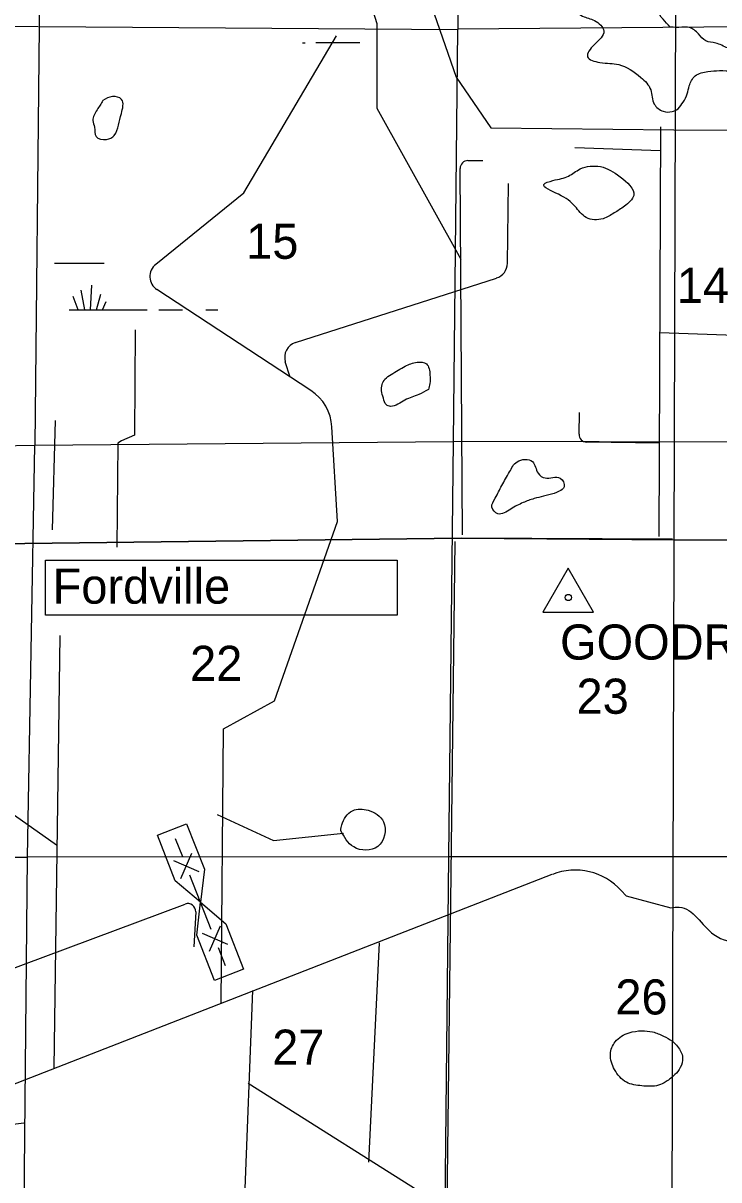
# Model space of a CAD drawing. Extents: x 408847 to 817539, y 923858 to 1151780.
# Drawn here: x 526152 to 535062, y 1084288 to 1099109 of the extents above; entities that cross this region are included whole.
import ezdxf

# ---------------------------------------------------------------- set-up
doc = ezdxf.new("R2010")
doc.units = 0
for name, color, linetype in [('County Route Divided Highway Outline and Fill', 7, 'Continuous'), ('County Routes Highway Center Lines', 7, 'Continuous'), ('Lakes and Ponds', 7, 'Continuous'), ('Level 12', 7, 'Continuous'), ('Level 39', 7, 'Continuous'), ('Level 43', 7, 'Continuous'), ('Level 47', 7, 'Continuous'), ('Local Roads Paved', 7, 'Continuous'), ('Local Roads Related Cells', 7, 'Continuous'), ('Masks for Road Features', 7, 'Continuous'), ('Narrow River Creek and Branch and Slough', 7, 'Continuous'), ('Quad Borders', 7, 'Continuous'), ('Section Lines', 7, 'Continuous'), ('Swamps', 7, 'Continuous'), ('Triangulation Station', 7, 'Continuous')]:
    doc.layers.add(name, color=color, linetype=linetype)

msp = doc.modelspace()

# ---------------------------------------------------------------- linework, layer by layer
at = {"layer": 'County Route Divided Highway Outline and Fill'}
for p, q in [((531764, 1092509), (520979, 1092379)), ((534469, 1092495), (531764, 1092509))]:
    msp.add_line(p, q, dxfattribs=at)
at = {"layer": 'County Routes Highway Center Lines'}
for p, q in [((520979, 1092379), (531764, 1092509)), ((531764, 1092509), (534492, 1092489)), ((534492, 1092489), (550075, 1092446))]:
    msp.add_line(p, q, dxfattribs=at)
at = {"layer": 'Lakes and Ponds'}
msp.add_line((534439, 1099058), (534439, 1099058), dxfattribs=at)
for points in [[(534439, 1099058), (534267, 1099270), (534185, 1099418), (534015, 1099574), (533753, 1099662), (533531, 1099690), (533181, 1099752), (532957, 1099846), (532785, 1099728), (532999, 1099550), (533155, 1099496), (533190, 1099338), (533317, 1099198), (533469, 1099142), (533589, 1099008), (533465, 1098832), (533381, 1098678), (533537, 1098606), (533779, 1098578), (534063, 1098414), (534189, 1098254), (534235, 1098072), (534349, 1097980), (534463, 1097976), (534540, 1098010)], [(534540, 1098010), (534605, 1098098), (534657, 1098204), (534683, 1098304), (534760, 1098433), (534922, 1098487), (535070, 1098500), (535239, 1098495), (535439, 1098479), (535571, 1098470), (535609, 1098526), (535582, 1098604), (535496, 1098654), (535388, 1098699), (535280, 1098737), (535216, 1098777), (535177, 1098791), (535021, 1098854), (534895, 1098882), (534801, 1098972), (534682, 1099053), (534586, 1099055), (534439, 1099058)], [(527172, 1098116), (527298, 1098168), (527412, 1098132), (527410, 1097950), (527374, 1097802), (527320, 1097670), (527220, 1097618), (527086, 1097656), (527066, 1097776), (527044, 1097862), (527100, 1097998), (527172, 1098116)], [(533723, 1096677), (533853, 1096763), (533971, 1096902), (533797, 1097140), (533545, 1097270), (533285, 1097240), (533137, 1097150), (532937, 1097092), (532821, 1097042), (533007, 1096916), (533221, 1096759), (533363, 1096619), (533579, 1096603), (533723, 1096677)], [(531342, 1094413), (531360, 1094491), (531362, 1094599), (531316, 1094743), (531198, 1094763), (531046, 1094713), (530866, 1094607), (530786, 1094547), (530742, 1094399), (530766, 1094303), (530804, 1094217), (530856, 1094199), (531042, 1094279), (531218, 1094349), (531342, 1094413)], [(532816, 1093047), (532886, 1093065), (533016, 1093111), (533080, 1093169), (533030, 1093279), (532836, 1093281), (532748, 1093341), (532674, 1093491), (532478, 1093489), (532382, 1093359), (532282, 1093185), (532198, 1093023), (532156, 1092905), (532230, 1092823), (532396, 1092883), (532556, 1092965), (532696, 1093017), (532816, 1093047)], [(530219, 1088766), (530387, 1088553), (530693, 1088559), (530767, 1088875), (530572, 1089024), (530371, 1089018), (530233, 1088836), (530219, 1088766)], [(534468, 1086066), (534354, 1086130), (534213, 1086184), (534075, 1086198), (533913, 1086172), (533735, 1086058), (533673, 1085898), (533727, 1085700), (533877, 1085539), (534075, 1085493), (534287, 1085501), (534386, 1085547), (534498, 1085636), (534568, 1085726), (534598, 1085854), (534534, 1085996), (534468, 1086066)]]:
    msp.add_spline(points, degree=3, dxfattribs=at)
at = {"layer": 'Level 12'}
for p, q in [((526551, 1085718), (526625, 1091262)), ((533812, 1087995), (533873, 1087928)), ((530712, 1087323), (530574, 1084516)), ((529088, 1086713), (528822, 1079796)), ((529036, 1085528), (531581, 1083920))]:
    msp.add_line(p, q, dxfattribs=at)
at = {"layer": 'Local Roads Paved'}
for p, q in [((534299, 1092532), (534317, 1097780)), ((534316, 1097474), (533218, 1097510)), ((531849, 1097347), (532041, 1097347)), ((531781, 1092552), (531749, 1097247)), ((534308, 1095146), (536967, 1095053)), ((533271, 1093843), (533276, 1094118)), ((526527, 1092615), (526567, 1094019)), ((534304, 1093725), (533370, 1093741)), ((525832, 1086928), (528227, 1087822)), ((528362, 1087723), (528337, 1087275)), ((525773, 1084971), (526161, 1085017))]:
    msp.add_line(p, q, dxfattribs=at)
for points in [[(527002, 1110216), (527022, 1109296), (527288, 1108600), (527615, 1108211), (527677, 1108027), (527697, 1104467), (527902, 1104057), (529579, 1101663), (530274, 1100415), (530683, 1099106), (530683, 1098021), (531757, 1096084)], [(527588, 1095179), (527578, 1093828), (527414, 1093756), (527363, 1093726), (527353, 1092396)]]:
    msp.add_lwpolyline(points, dxfattribs=at)
for centre, start, end in [((531849, 1097247), 90, 180.3871), ((533371, 1093841), 179.1137, 269.0035), ((528262, 1087728), 356.9123, 110.4734)]:
    msp.add_arc(centre, 100, start, end, dxfattribs=at)
at = {"layer": 'Local Roads Related Cells'}
for p, q in [((527872, 1088703), (528245, 1088849)), ((528245, 1088849), (528473, 1088267)), ((528101, 1088121), (527872, 1088703)), ((528196, 1088427), (528104, 1088659)), ((528171, 1088148), (528312, 1088472)), ((528079, 1088381), (528403, 1088240)), ((528561, 1087496), (528287, 1088194)), ((528473, 1088267), (528424, 1087845)), ((528424, 1087845), (528101, 1088121)), ((528375, 1087423), (528424, 1087845)), ((528424, 1087845), (528748, 1087569)), ((528748, 1087569), (528976, 1086988)), ((528604, 1086841), (528375, 1087423)), ((528445, 1087450), (528769, 1087309)), ((528539, 1087219), (528680, 1087543)), ((528744, 1087031), (528653, 1087263)), ((528976, 1086988), (528604, 1086841))]:
    msp.add_line(p, q, dxfattribs=at)
at = {"layer": 'Masks for Road Features'}
msp.add_lwpolyline([(526437, 1092226), (530943, 1092226), (530943, 1091523), (526437, 1091523)], close=True, dxfattribs=at)
at = {"layer": 'Narrow River Creek and Branch and Slough'}
for p, q in [((531414, 1099226), (531696, 1098416)), ((528978, 1096933), (530164, 1098944)), ((531696, 1098416), (532141, 1097768)), ((532141, 1097768), (534485, 1097740)), ((532354, 1096031), (532367, 1097055)), ((527850, 1096019), (528978, 1096933)), ((529837, 1094402), (527866, 1095696)), ((529640, 1095017), (532215, 1095843)), ((529570, 1094573), (529510, 1094768)), ((530176, 1092723), (530107, 1093935)), ((529370, 1090426), (530176, 1092723)), ((531681, 1092466), (531487, 1076368)), ((528720, 1090068), (529370, 1090426)), ((528687, 1086556), (528720, 1090068)), ((526579, 1088578), (524807, 1089819)), ((528638, 1088970), (529357, 1088638)), ((529357, 1088638), (530253, 1088732)), ((524947, 1085093), (532929, 1088203)), ((533873, 1087928), (534446, 1087774))]:
    msp.add_line(p, q, dxfattribs=at)
msp.add_lwpolyline([(534485, 1097740), (535960, 1097736), (536489, 1096885), (536776, 1096125)], dxfattribs=at)
for centre, radius, start, end in [((527976, 1095863), 200, 129.0408, 236.7204), ((532154, 1096034), 200, 287.7856, 359.2868), ((529701, 1094827), 200, 107.7856, 197.1027), ((529508, 1093901), 600, 3.2705, 56.7204), ((533220, 1087457), 800, 42.2073, 111.2838)]:
    msp.add_arc(centre, radius, start, end, dxfattribs=at)
msp.add_spline([(534446, 1087774), (534554, 1087784), (534998, 1087431), (535372, 1087310), (535857, 1087324), (536100, 1087515), (536506, 1088091), (537063, 1088536), (537628, 1088532), (538042, 1088579), (538126, 1088694), (538058, 1089612), (538336, 1089846), (538913, 1089605)], degree=3, dxfattribs=at)
at = {"layer": 'Quad Borders'}
msp.add_line((534527, 1105790), (534390, 1060351), dxfattribs=at)
at = {"layer": 'Section Lines'}
for p, q in [((526360, 1099065), (526423, 1104430)), ((531739, 1104322), (531719, 1099027)), ((520992, 1099109), (526345, 1099065)), ((526305, 1093701), (526360, 1099065)), ((526360, 1099065), (531719, 1099027)), ((531662, 1093752), (531719, 1099027)), ((531719, 1099037), (536992, 1099079)), ((520971, 1093629), (526305, 1093701)), ((526210, 1088421), (526304, 1093701)), ((526304, 1093701), (531662, 1093750)), ((531605, 1088426), (531662, 1093750)), ((531662, 1093752), (536928, 1093738)), ((520934, 1088425), (526210, 1088421)), ((526156, 1083168), (526210, 1088421)), ((531605, 1088426), (526210, 1088421)), ((531548, 1083168), (531605, 1088426)), ((536864, 1088430), (531605, 1088426))]:
    msp.add_line(p, q, dxfattribs=at)
at = {"layer": 'Swamps'}
for p, q in [((527014, 1095434), (527031, 1095750)), ((526858, 1095434), (526792, 1095606)), ((526943, 1095434), (526897, 1095689)), ((527091, 1095434), (527149, 1095638)), ((527167, 1095434), (527216, 1095543)), ((527892, 1095434), (528192, 1095434))]:
    msp.add_line(p, q, dxfattribs=at)
for points in [[(529729, 1098857), (529765, 1098857)], [(529900, 1098859), (530463, 1098859)], [(526554, 1096034), (527192, 1096034)], [(526741, 1095434), (527742, 1095434)], [(528492, 1095434), (528646, 1095434)]]:
    msp.add_lwpolyline(points, dxfattribs=at)
at = {"layer": 'Triangulation Station'}
msp.add_lwpolyline([(533133, 1092126), (532808, 1091563), (533458, 1091563)], close=True, dxfattribs=at)
msp.add_circle((533133, 1091750), 40, dxfattribs=at)

# ---------------------------------------------------------------- texts
at = {"layer": 'Level 39'}
msp.add_text('Fordville', height=450, rotation=360, dxfattribs=at).set_placement((526530, 1091671))
at = {"layer": 'Level 43'}
for s, p in [('15', (529008, 1096089)), ('14', (534524, 1095524)), ('22', (528290, 1090681)), ('23', (533239, 1090260)), ('26', (533736, 1086407)), ('27', (529342, 1085763))]:
    msp.add_text(s, height=450, rotation=360, dxfattribs=at).set_placement(p)
at = {"layer": 'Level 47'}
msp.add_text('GOODRICH', height=450, rotation=360, dxfattribs=at).set_placement((533028, 1090954))

doc.saveas('drawing.dxf')
